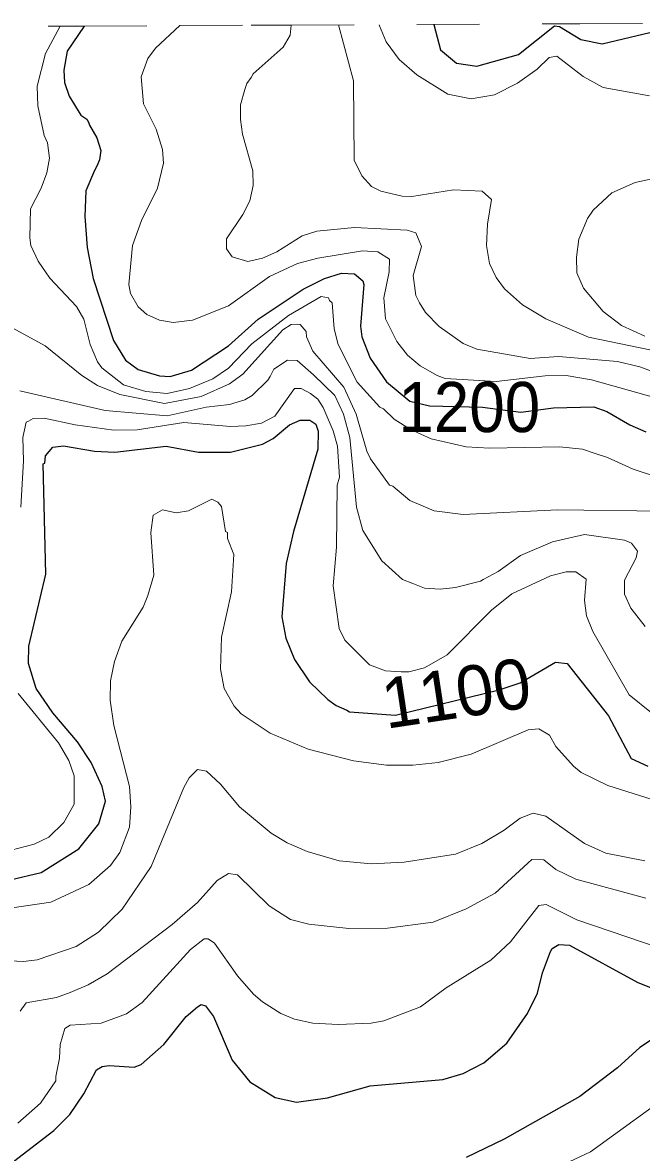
# Model space of a CAD drawing. Extents: x 423 to 448.8, y 7456.3 to 7484.
# Drawn here: x 428.915 to 429.902, y 7482.159 to 7483.962 of the extents above; entities that cross this region are included whole.
import ezdxf
from ezdxf.enums import TextEntityAlignment as Align

# ---------------------------------------------------------------- set-up
doc = ezdxf.new("R2010")
doc.units = 0
doc.header["$LTSCALE"] = 0.032
doc.linetypes.add('SHORT_DASHED', pattern=[2.7, 1.5, -1.2])
for name, color, linetype, lineweight in [('1', 7, 'Continuous', 25), ('2', 7, 'Continuous', 13), ('22', 7, 'SHORT_DASHED', 13)]:
    doc.layers.add(name, color=color, linetype=linetype, lineweight=lineweight)
doc.layers.add('61', color=7, linetype='Continuous')

msp = doc.modelspace()

# ---------------------------------------------------------------- linework, layer by layer
at = {"layer": '1'}
for points in [[(429.0134, 7483.9563), (428.9866, 7483.9163), (428.9812, 7483.8861), (428.982, 7483.866), (428.9897, 7483.8443), (429.0083, 7483.8142), (429.0176, 7483.808), (429.0206, 7483.8027), (429.0222, 7483.7979), (429.0338, 7483.7778), (429.04, 7483.7577), (429.0377, 7483.743), (429.0335, 7483.7325), (429.0299, 7483.726), (429.016, 7483.6935), (429.0145, 7483.6525), (429.0183, 7483.603), (429.0276, 7483.5535), (429.0601, 7483.4545), (429.0794, 7483.4235), (429.0996, 7483.4081), (429.1336, 7483.398), (429.1506, 7483.3973), (429.1846, 7483.4073), (429.2434, 7483.446), (429.2906, 7483.4885), (429.3625, 7483.5365), (429.3966, 7483.5535), (429.4236, 7483.562), (429.4445, 7483.5612), (429.4577, 7483.5496), (429.4592, 7483.5442), (429.4538, 7483.4777), (429.4561, 7483.4607), (429.4692, 7483.4267), (429.4955, 7483.3887), (429.5326, 7483.3578), (429.5641, 7483.3506), (429.6483, 7483.3485), (429.7093, 7483.3403), (429.7614, 7483.3472), (429.8261, 7483.3489), (429.8467, 7483.3416), (429.883, 7483.3199), (429.9086, 7483.3091)], [(429.5709, 7483.9588), (429.5814, 7483.9186), (429.6069, 7483.8969), (429.6394, 7483.8923), (429.706, 7483.9109), (429.7631, 7483.9565), (429.7709, 7483.9557), (429.805, 7483.9348), (429.839, 7483.9278), (429.9373, 7483.9513)], [(428.8954, 7482.5944), (428.9449, 7482.606), (429.0052, 7482.6439), (429.0369, 7482.6834), (429.0477, 7482.7197), (429.0423, 7482.7429), (429.0245, 7482.7816), (429.0028, 7482.8141), (428.9634, 7482.8605), (428.9371, 7482.8992), (428.9247, 7482.9394), (428.9255, 7482.9672), (428.9526, 7483.0817), (428.9479, 7483.2581), (428.951, 7483.2588), (428.9518, 7483.2704), (428.9634, 7483.2843), (428.9804, 7483.2866), (429.0299, 7483.2781), (429.0624, 7483.2766), (429.1444, 7483.2859), (429.1955, 7483.2766), (429.2465, 7483.2766), (429.2976, 7483.289), (429.3146, 7483.2983), (429.3409, 7483.3199), (429.3579, 7483.3277), (429.3733, 7483.3276), (429.3826, 7483.3214), (429.3865, 7483.3099), (429.3857, 7483.2813), (429.3471, 7483.1498), (429.3354, 7483.0987), (429.3285, 7483.0137), (429.3347, 7482.9796), (429.3486, 7482.9456), (429.3726, 7482.91), (429.4019, 7482.8821), (429.4151, 7482.8721), (429.4321, 7482.8651), (429.4365, 7482.8622), (429.51, 7482.8567), (429.6752, 7482.8971), (429.7082, 7482.9085), (429.7647, 7482.9417), (429.7833, 7482.9394), (429.849, 7482.8559), (429.8854, 7482.7878), (429.9117, 7482.7754)], [(428.8938, 7482.1396), (428.9649, 7482.1945), (428.9905, 7482.22), (429.0129, 7482.2526), (429.033, 7482.2912), (429.0423, 7482.2966), (429.0532, 7482.2982), (429.0934, 7482.2951), (429.1042, 7482.2997), (429.1405, 7482.3315), (429.1761, 7482.3763), (429.1939, 7482.3917), (429.1999, 7482.3954), (429.207, 7482.3933), (429.2194, 7482.3763), (429.2496, 7482.3067), (429.2774, 7482.2719), (429.3177, 7482.2471), (429.3517, 7482.2394), (429.4012, 7482.2464), (429.4693, 7482.2657), (429.5853, 7482.2758), (429.6178, 7482.285), (429.6503, 7482.3021), (429.6873, 7482.3337), (429.7199, 7482.381), (429.7361, 7482.4134), (429.7438, 7482.4459), (429.757, 7482.48), (429.7593, 7482.4846), (429.7701, 7482.4908), (429.7871, 7482.49), (429.8962, 7482.4304)], [(429.8962, 7482.4304), (429.9612, 7482.4042), (429.9898, 7482.3894), (429.9943, 7482.384), (429.9924, 7482.3765), (429.9844, 7482.3685), (429.9767, 7482.3624), (429.9596, 7482.3577), (429.9194, 7482.3399), (429.8993, 7482.3268), (429.8637, 7482.2943), (429.8034, 7482.2487), (429.6827, 7482.1806), (429.6224, 7482.1512)]]:
    msp.add_lwpolyline(points, dxfattribs=at)
at = {"layer": '2'}
for points in [[(428.9752, 7483.9561), (428.9518, 7483.9124), (428.9387, 7483.8606), (428.9394, 7483.8289), (428.9495, 7483.7817), (428.9549, 7483.7701), (428.958, 7483.7453), (428.9541, 7483.7221), (428.9449, 7483.6974), (428.9278, 7483.6649), (428.927, 7483.6185), (428.9286, 7483.6061), (428.9402, 7483.5814), (428.9588, 7483.5543), (429.0013, 7483.5087), (429.0129, 7483.4885), (429.023, 7483.4483), (429.0346, 7483.4204), (429.0415, 7483.4112), (429.0764, 7483.3841), (429.1119, 7483.3733), (429.146, 7483.3702), (429.1815, 7483.3779), (429.2187, 7483.3934), (429.2434, 7483.4104), (429.2805, 7483.4491), (429.3393, 7483.4947), (429.3911, 7483.5249), (429.4027, 7483.5226), (429.4043, 7483.5187), (429.4089, 7483.5148), (429.412, 7483.4731), (429.4182, 7483.4483), (429.4484, 7483.388), (429.4847, 7483.3485), (429.4906, 7483.3458), (429.5074, 7483.3291), (429.5337, 7483.3126), (429.5667, 7483.2975), (429.6224, 7483.2851), (429.6595, 7483.2828), (429.7709, 7483.2851), (429.808, 7483.2813), (429.8266, 7483.2751), (429.8476, 7483.2678), (429.8885, 7483.2495), (429.9256, 7483.2371)], [(429.1658, 7483.957), (429.1274, 7483.9209), (429.115, 7483.9047), (429.1042, 7483.8753), (429.108, 7483.832), (429.1281, 7483.7917), (429.1382, 7483.7593), (429.1397, 7483.7376), (429.1305, 7483.6974), (429.1049, 7483.6463), (429.0903, 7483.6061), (429.0848, 7483.5442), (429.0872, 7483.5295), (429.0995, 7483.5086), (429.1134, 7483.4962), (429.1336, 7483.487), (429.1552, 7483.4831), (429.1862, 7483.487), (429.2434, 7483.5102), (429.3091, 7483.5566), (429.3533, 7483.5775), (429.3857, 7483.586), (429.4569, 7483.5976), (429.4816, 7483.5961), (429.5002, 7483.5844), (429.4994, 7483.5644), (429.4909, 7483.5226), (429.494, 7483.4893), (429.5118, 7483.453), (429.5288, 7483.4313), (429.5489, 7483.4143), (429.576, 7483.3988), (429.5891, 7483.3942), (429.6702, 7483.3894), (429.7482, 7483.3984), (429.7817, 7483.3988), (429.822, 7483.3918), (429.9566, 7483.354)], [(429.3437, 7483.9578), (429.3416, 7483.9418), (429.3308, 7483.9224), (429.283, 7483.8801), (429.2798, 7483.8743), (429.2728, 7483.8644), (429.2697, 7483.8552), (429.2627, 7483.8304), (429.2627, 7483.8072), (429.2658, 7483.784), (429.2821, 7483.7252), (429.2828, 7483.702), (429.2774, 7483.6773), (429.2666, 7483.6556), (429.2403, 7483.6169), (429.2403, 7483.6007), (429.2496, 7483.5883), (429.2744, 7483.5806), (429.2976, 7483.586), (429.3208, 7483.596), (429.361, 7483.6215), (429.3842, 7483.6293), (429.4445, 7483.6347), (429.5281, 7483.6309), (429.542, 7483.6262), (429.5513, 7483.6046), (429.5381, 7483.5582), (429.542, 7483.5264), (429.5482, 7483.5148), (429.5574, 7483.4994), (429.5791, 7483.4769), (429.6178, 7483.4498), (429.6394, 7483.4406), (429.7245, 7483.4259), (429.7694, 7483.429), (429.8637, 7483.4212), (429.8993, 7483.4127), (429.9937, 7483.3771)], [(429.9488, 7483.4328), (429.8173, 7483.4599), (429.7493, 7483.4893), (429.7121, 7483.5117), (429.6835, 7483.5373), (429.6703, 7483.5551), (429.6595, 7483.5775), (429.6549, 7483.6061), (429.6564, 7483.6402), (429.6626, 7483.6796), (429.6479, 7483.6927), (429.6023, 7483.695), (429.5358, 7483.6842), (429.5203, 7483.685), (429.4863, 7483.6927), (429.4716, 7483.7004), (429.4561, 7483.7175), (429.4437, 7483.7422), (429.443, 7483.8691), (429.419, 7483.9581)], [(429.4835, 7483.9584), (429.4843, 7483.9564), (429.4948, 7483.9309), (429.5157, 7483.9031), (429.5435, 7483.8783), (429.593, 7483.8474), (429.6302, 7483.8404), (429.6673, 7483.8466), (429.7044, 7483.8652), (429.7353, 7483.8877), (429.7547, 7483.9062), (429.767, 7483.9085), (429.8088, 7483.876), (429.8405, 7483.8582), (429.9148, 7483.8451)], [(429.9535, 7483.7198), (429.8916, 7483.7067), (429.8545, 7483.6904), (429.825, 7483.6626), (429.8157, 7483.6494), (429.8019, 7483.6161), (429.798, 7483.5876), (429.7988, 7483.5628), (429.8096, 7483.5381), (429.8405, 7483.5009), (429.8699, 7483.4785), (429.9071, 7483.4615)], [(428.8938, 7483.4777), (428.9511, 7483.446), (429.0098, 7483.3988), (429.0346, 7483.3826), (429.0702, 7483.3686), (429.1413, 7483.3539), (429.2001, 7483.3655), (429.245, 7483.3857), (429.2666, 7483.4011), (429.33, 7483.4715), (429.3432, 7483.48), (429.3533, 7483.4808), (429.3579, 7483.48), (429.3672, 7483.4692), (429.3679, 7483.4607), (429.378, 7483.4375), (429.4275, 7483.3803), (429.4468, 7483.337), (429.4638, 7483.2782), (429.47, 7483.2658), (429.5002, 7483.224), (429.5056, 7483.2224), (429.5327, 7483.1992), (429.5714, 7483.183), (429.6178, 7483.1768), (429.7678, 7483.1846), (429.9364, 7483.1823)], [(428.9108, 7483.3741), (429.047, 7483.3431), (429.146, 7483.3346), (429.2078, 7483.3485), (429.245, 7483.3524), (429.2697, 7483.3602), (429.2813, 7483.3671), (429.3061, 7483.3911), (429.3099, 7483.3973), (429.3158, 7483.409), (429.3378, 7483.4235), (429.3532, 7483.4228), (429.3788, 7483.3996)], [(429.3788, 7483.3996), (429.4128, 7483.3671), (429.4267, 7483.337), (429.4368, 7483.2998), (429.4476, 7483.1885), (429.4576, 7483.1513), (429.4878, 7483.1033), (429.5211, 7483.0732), (429.5373, 7483.067), (429.5559, 7483.0593), (429.5807, 7483.0577), (429.6054, 7483.0608), (429.6454, 7483.0708), (429.6495, 7483.0735), (429.6735, 7483.0863), (429.709, 7483.1118), (429.7601, 7483.1335), (429.8111, 7483.1451), (429.8745, 7483.1359), (429.8861, 7483.1312), (429.8954, 7483.1188), (429.8931, 7483.108), (429.8746, 7483.0724), (429.8746, 7483.05), (429.8846, 7483.0276), (429.9078, 7482.9981)], [(429.9179, 7482.8605), (429.8823, 7482.8891), (429.8243, 7482.9904), (429.8142, 7483.0152), (429.8111, 7483.0399), (429.8134, 7483.074), (429.7972, 7483.0855), (429.7817, 7483.0855), (429.757, 7483.0794), (429.6951, 7483.0507), (429.6626, 7483.0245), (429.5922, 7482.9533), (429.5559, 7482.9324), (429.5311, 7482.9262), (429.5188, 7482.9262), (429.494, 7482.9278), (429.4685, 7482.9371), (429.429, 7482.9765), (429.4198, 7482.9951), (429.4105, 7483.0632), (429.4159, 7483.125), (429.4167, 7483.224), (429.4205, 7483.2364), (429.4174, 7483.2859), (429.4105, 7483.3107), (429.3942, 7483.3478), (429.3857, 7483.3609), (429.3741, 7483.3702), (429.3594, 7483.3779), (429.3486, 7483.3779), (429.3176, 7483.3339), (429.296, 7483.323), (429.2713, 7483.3184), (429.2465, 7483.3176), (429.1723, 7483.3238), (429.098, 7483.3122), (429.0609, 7483.3114), (428.999, 7483.3199), (428.9495, 7483.3308), (428.9324, 7483.33), (428.9248, 7483.3261), (428.9209, 7483.3245), (428.9155, 7483.2998), (428.917, 7483.2627), (428.9124, 7483.1885)], [(428.8985, 7482.5496), (428.9603, 7482.5588), (429.0207, 7482.5867), (429.0555, 7482.6168), (429.0702, 7482.6377), (429.0856, 7482.678), (429.0879, 7482.7105), (429.0856, 7482.7429), (429.0609, 7482.8404), (429.0547, 7482.8806), (429.0555, 7482.9116), (429.0616, 7482.9425), (429.0733, 7482.975), (429.1073, 7483.0291), (429.115, 7483.0477), (429.1243, 7483.0802), (429.1197, 7483.1482), (429.1235, 7483.176), (429.1382, 7483.1846), (429.1599, 7483.1799), (429.18, 7483.183), (429.2171, 7483.2016), (429.2264, 7483.1969), (429.2326, 7483.19), (429.2388, 7483.1498), (429.2419, 7483.1482), (429.2419, 7483.139), (429.2519, 7483.1134), (429.2481, 7483.0539), (429.2326, 7482.9812), (429.231, 7482.9301), (429.2364, 7482.8992), (429.2527, 7482.8713), (429.2635, 7482.859), (429.3099, 7482.828), (429.3703, 7482.8025), (429.443, 7482.7839), (429.4956, 7482.777), (429.5373, 7482.777), (429.5776, 7482.7816), (429.6302, 7482.7947), (429.7214, 7482.8334), (429.7384, 7482.835), (429.7554, 7482.8249), (429.7655, 7482.8071), (429.7933, 7482.7754), (429.8057, 7482.7653), (429.8483, 7482.7445), (429.9828, 7482.7019)], [(428.9085, 7482.8914), (428.9727, 7482.8126), (428.9889, 7482.7847), (428.9975, 7482.76), (428.9975, 7482.7151), (428.9812, 7482.6857), (428.9572, 7482.6625), (428.934, 7482.6509), (428.8969, 7482.6416)], [(429.9071, 7482.6246), (429.8452, 7482.6369), (429.8111, 7482.6524), (429.7493, 7482.6957), (429.7292, 7482.7004), (429.7082, 7482.6926), (429.6827, 7482.6733), (429.6472, 7482.6524), (429.6054, 7482.6354), (429.5234, 7482.6223), (429.4708, 7482.6199), (429.4198, 7482.6246), (429.3687, 7482.6393), (429.337, 7482.6532), (429.3114, 7482.6687), (429.2612, 7482.7105), (429.231, 7482.7468), (429.2086, 7482.7677), (429.1939, 7482.77), (429.1807, 7482.7568), (429.1723, 7482.7414), (429.1204, 7482.6153), (429.074, 7482.5472), (429.0361, 7482.5109), (429.0006, 7482.4877), (428.9387, 7482.4668), (428.917, 7482.4637), (428.8629, 7482.4668)], [(429.9086, 7482.565), (429.7972, 7482.5952), (429.7655, 7482.6107), (429.7462, 7482.6261), (429.7268, 7482.6269), (429.6688, 7482.5727), (429.6224, 7482.548), (429.5698, 7482.5264), (429.4971, 7482.5171), (429.4352, 7482.5163), (429.3718, 7482.5233), (429.3424, 7482.531), (429.3084, 7482.5527), (429.2581, 7482.6022), (429.2434, 7482.6045), (429.2256, 7482.5929), (429.1939, 7482.5581), (429.1537, 7482.5232), (429.0501, 7482.4444), (429.0199, 7482.4266), (428.9913, 7482.4142), (428.9696, 7482.4065), (428.9209, 7482.3979), (428.9116, 7482.3848)], [(428.9077, 7482.2062), (428.9441, 7482.2378), (428.9681, 7482.2734), (428.9681, 7482.2804), (428.9743, 7482.3098), (428.975, 7482.3315), (428.9828, 7482.357), (428.9913, 7482.3624), (429.0408, 7482.3655), (429.0809, 7482.3802), (429.1057, 7482.3987), (429.1831, 7482.483), (429.2047, 7482.5), (429.2109, 7482.5), (429.221, 7482.4931), (429.2581, 7482.4413), (429.2836, 7482.4119), (429.2975, 7482.3995), (429.327, 7482.3809), (429.3486, 7482.3717), (429.378, 7482.3655), (429.4182, 7482.3632), (429.4708, 7482.3655), (429.4909, 7482.3693), (429.5497, 7482.3917), (429.5907, 7482.4219), (429.6618, 7482.466), (429.6928, 7482.4954), (429.7384, 7482.5534), (429.75, 7482.555), (429.7988, 7482.5302), (429.9318, 7482.4853)], [(429.9612, 7482.2626), (429.8204, 7482.1605), (429.7694, 7482.1365)]]:
    msp.add_lwpolyline(points, dxfattribs=at)
at = {"layer": '22'}
for points in [[(428.7104, 7483.9549), (428.7559, 7483.9551), (429.0134, 7483.9563), (429.1658, 7483.957)], [(429.1658, 7483.957), (429.2797, 7483.9575), (429.3437, 7483.9578)], [(429.3437, 7483.9578), (429.8036, 7483.9599), (430.057, 7483.9611), (430.1254, 7483.9614), (430.1767, 7483.9616), (430.2172, 7483.9618)]]:
    msp.add_lwpolyline(points, dxfattribs=at)

# ---------------------------------------------------------------- texts
at = {"layer": '61', "width": 0.95}
msp.add_text('1200', height=0.08, dxfattribs=at).set_placement((429.6273, 7483.3085), align=Align.CENTER)
at = {"layer": '61'}
msp.add_text('1100', height=0.08, rotation=8.556, dxfattribs=at).set_placement((429.6124, 7482.8527), align=Align.CENTER)

doc.saveas('drawing.dxf')
